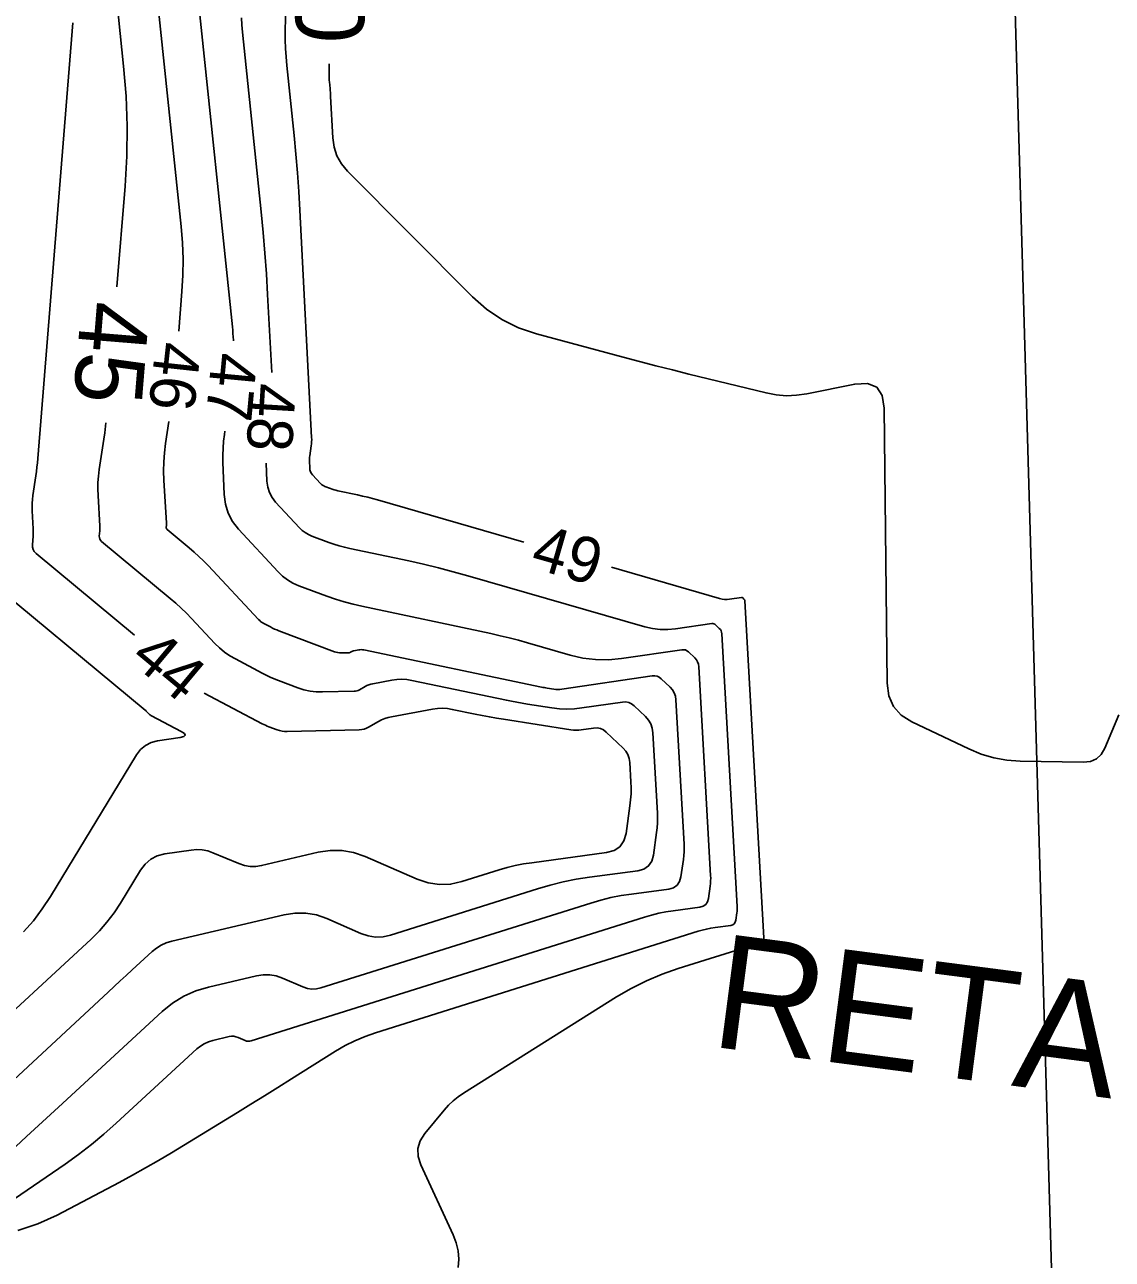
# Model space of a CAD drawing. Extents: x 2384780 to 2405861, y 547869 to 573706.
# Drawn here: x 2395706.2 to 2395754, y 552599.6 to 552653.9 of the extents above; entities that cross this region are included whole.
import ezdxf

# ---------------------------------------------------------------- set-up
doc = ezdxf.new("R2010")
doc.units = 0
for name, color, linetype in [('Breaklines', 7, 'Continuous'), ('Old_Level_60', 7, 'Continuous'), ('Old_Level_61', 7, 'Continuous'), ('Old_Level_63', 7, 'Continuous'), ('Prop Buffer Zone 1', 7, 'Continuous')]:
    doc.layers.add(name, color=color, linetype=linetype)

msp = doc.modelspace()

# ---------------------------------------------------------------- linework, layer by layer
at = {"layer": 'Old_Level_60'}
for points in [[(2395712.978, 552640.40575), (2395713.118, 552642.14375), (2395713.159, 552642.85975), (2395713.16725, 552643.57525), (2395713.1425, 552644.2905), (2395713.0845, 552645.00525), (2395711.89, 552656.49725)], [(2395715.38325, 552639.9835), (2395715.38225, 552640.004), (2395715.3735, 552640.1535), (2395715.36275, 552640.303), (2395715.35025, 552640.45225), (2395715.33575, 552640.60125), (2395713.83625, 552655.02675)], [(2395728.1505, 552631.13175), (2395721.719, 552632.9865), (2395721.50075, 552633.04725), (2395721.28125, 552633.10425), (2395721.061, 552633.15725), (2395720.83975, 552633.20625), (2395719.96475, 552633.39225), (2395719.885, 552633.41075), (2395719.80625, 552633.432), (2395719.72825, 552633.45625), (2395719.651, 552633.48325), (2395719.40025, 552633.57675), (2395719.34825, 552633.5995), (2395719.3, 552633.62775), (2395719.25575, 552633.6615), (2395719.21475, 552633.70075), (2395718.86175, 552634.08275), (2395718.80825, 552634.15125), (2395718.76925, 552634.22525), (2395718.74425, 552634.3055), (2395718.7335, 552634.3915), (2395718.72175, 552634.68225), (2395718.72075, 552634.74425), (2395718.72275, 552634.80625), (2395718.7275, 552634.86825), (2395718.73525, 552634.93), (2395718.79975, 552635.35925), (2395718.81125, 552635.45125), (2395718.81825, 552635.5435), (2395718.8205, 552635.636), (2395718.818, 552635.72875), (2395718.3035, 552645.7245), (2395718.25575, 552646.547), (2395718.1975, 552647.36875), (2395718.12825, 552648.1895), (2395718.0485, 552649.0095), (2395717.72875, 552652.086), (2395717.69525, 552652.46025), (2395717.673, 552652.83525), (2395717.6615, 552653.2105), (2395717.66125, 552653.5865), (2395717.67825, 552654.81525)], [(2395711.03675, 552627.04425), (2395706.70875, 552630.634), (2395706.63175, 552630.71325), (2395706.5795, 552630.80275), (2395706.55175, 552630.90275), (2395706.54875, 552631.013), (2395706.57875, 552631.3905), (2395706.58375, 552631.47125), (2395706.586, 552631.55225), (2395706.5855, 552631.63325), (2395706.58225, 552631.714), (2395706.5365, 552632.5035), (2395706.53125, 552632.6725), (2395706.5345, 552632.84125), (2395706.5465, 552633.00925), (2395706.5675, 552633.177), (2395706.69875, 552634.0495), (2395706.72525, 552634.2365), (2395706.7485, 552634.424), (2395706.7685, 552634.61175), (2395706.78525, 552634.8), (2395708.328, 552653.967)], [(2395717.063, 552638.5875), (2395716.8865, 552642.01375), (2395716.83375, 552642.92475), (2395716.769, 552643.835), (2395716.6925, 552644.74425), (2395716.604, 552645.6525), (2395715.7825, 552653.55625), (2395715.75475, 552653.868), (2395715.736, 552654.17975)], [(2395729.4575, 552624.66775), (2395729.16975, 552624.71275), (2395729.108, 552624.72275), (2395729.04675, 552624.7335), (2395728.98525, 552624.74525), (2395728.92425, 552624.7575), (2395721.1085, 552626.39075), (2395721.053, 552626.3995), (2395720.99725, 552626.40275), (2395720.9415, 552626.40075), (2395720.88575, 552626.39325), (2395720.67, 552626.353), (2395720.648, 552626.348), (2395720.62675, 552626.34125), (2395720.606, 552626.33275), (2395720.586, 552626.32225), (2395720.5215, 552626.2855), (2395720.5075, 552626.2785), (2395720.493, 552626.2735), (2395720.47775, 552626.27025), (2395720.46225, 552626.269), (2395720.11325, 552626.26075), (2395720.039, 552626.2625), (2395719.966, 552626.27125), (2395719.89425, 552626.28725), (2395719.8235, 552626.31), (2395717.3835, 552627.231), (2395717.288, 552627.26875), (2395717.19375, 552627.30925), (2395717.101, 552627.353), (2395717.00925, 552627.3995), (2395716.71225, 552627.556), (2395716.6505, 552627.592), (2395716.59225, 552627.63275), (2395716.53775, 552627.67825), (2395716.48675, 552627.72825), (2395714.2675, 552630.09975), (2395714.0705, 552630.30375), (2395713.8675, 552630.50125), (2395713.65825, 552630.69225), (2395713.44275, 552630.87675), (2395712.46825, 552631.685), (2395712.449, 552631.705), (2395712.43575, 552631.7275), (2395712.42875, 552631.7525), (2395712.428, 552631.78025), (2395712.4355, 552631.875), (2395712.43675, 552631.8955), (2395712.43725, 552631.91575), (2395712.43725, 552631.936), (2395712.4365, 552631.9565), (2395712.327, 552633.84975), (2395712.31425, 552634.255), (2395712.32225, 552634.65925), (2395712.35125, 552635.0625), (2395712.401, 552635.46475), (2395712.5465, 552636.43075)], [(2395717.3435, 552629.8255), (2395715.608, 552631.7025), (2395715.34575, 552632.03825), (2395715.1535, 552632.40275), (2395715.031, 552632.7965), (2395714.9785, 552633.21925), (2395714.9205, 552634.6475), (2395714.9155, 552634.953), (2395714.92475, 552635.258), (2395714.9485, 552635.562), (2395714.98675, 552635.86525), (2395715.00925, 552636.01425)], [(2395705.9075, 552600.87125), (2395706.783, 552601.15375), (2395707.63125, 552601.54175), (2395710.3575, 552602.9805), (2395710.93925, 552603.29325), (2395711.51575, 552603.615), (2395712.08725, 552603.94575), (2395712.65375, 552604.28575), (2395715.55375, 552606.057), (2395716.15025, 552606.42275), (2395716.7455, 552606.79025), (2395717.33975, 552607.1595), (2395717.93275, 552607.531), (2395719.86775, 552608.747), (2395720.289, 552608.99325), (2395720.72325, 552609.21125), (2395721.17075, 552609.401), (2395721.63125, 552609.562), (2395735.80225, 552614.022), (2395735.986, 552614.0755), (2395736.1715, 552614.121), (2395736.35875, 552614.1585), (2395736.54775, 552614.188), (2395737.2365, 552614.28025), (2395737.325, 552614.30425), (2395737.392, 552614.3495), (2395737.43775, 552614.41625), (2395737.4625, 552614.5045), (2395737.508, 552614.82725), (2395737.516, 552614.8965), (2395737.52075, 552614.966), (2395737.522, 552615.0355), (2395737.51975, 552615.10525), (2395736.84425, 552627.10175), (2395736.8345, 552627.169), (2395736.813, 552627.23075), (2395736.77975, 552627.287), (2395736.73475, 552627.338), (2395736.5685, 552627.49525), (2395736.53125, 552627.524), (2395736.491, 552627.54225), (2395736.44725, 552627.5505), (2395736.40025, 552627.5485), (2395734.81, 552627.3155), (2395734.4705, 552627.2835), (2395734.1335, 552627.28825), (2395733.799, 552627.329), (2395733.46675, 552627.40625), (2395725.68375, 552629.65075), (2395725.03825, 552629.83075), (2395724.3895, 552629.999), (2395723.738, 552630.15575), (2395723.0835, 552630.301), (2395720.49675, 552630.8505), (2395720.261, 552630.905), (2395720.02775, 552630.96825), (2395719.797, 552631.03975), (2395719.56875, 552631.12), (2395718.82725, 552631.396), (2395718.67375, 552631.46325), (2395718.53125, 552631.54675), (2395718.39975, 552631.64675), (2395718.27925, 552631.763), (2395717.23475, 552632.8925), (2395717.077, 552633.09475), (2395716.96125, 552633.314), (2395716.88775, 552633.551), (2395716.856, 552633.8055), (2395716.8235, 552634.60825)], [(2395706.1595, 552613.9935), (2395706.589, 552614.4835), (2395706.98325, 552615.00225), (2395707.34225, 552615.55), (2395711.12275, 552621.77625), (2395711.30025, 552622.01175), (2395711.51375, 552622.193), (2395711.76325, 552622.32), (2395712.049, 552622.39275), (2395713.041, 552622.542), (2395713.20325, 552622.5825), (2395713.26475, 552622.64), (2395713.22575, 552622.71475), (2395713.08575, 552622.8065), (2395711.77675, 552623.497), (2395711.74575, 552623.515), (2395711.7165, 552623.53525), (2395711.68925, 552623.558), (2395711.66375, 552623.583), (2395711.5835, 552623.66875), (2395711.566, 552623.687), (2395711.548, 552623.7045), (2395711.5295, 552623.7215), (2395711.51025, 552623.73775), (2395703.829, 552630.1085)], [(2395725.25825, 552599.23575), (2395725.28325, 552599.60875), (2395725.25575, 552599.97375), (2395725.17525, 552600.33075), (2395725.042, 552600.68), (2395723.62025, 552603.7555), (2395723.50275, 552604.12), (2395723.493, 552604.4705), (2395723.59125, 552604.80725), (2395723.79725, 552605.13), (2395724.64725, 552606.16175), (2395724.837, 552606.374), (2395725.04175, 552606.5695), (2395725.2615, 552606.7475), (2395725.4965, 552606.9085), (2395732.21775, 552611.1325), (2395732.864, 552611.5105), (2395733.53075, 552611.845), (2395734.21725, 552612.136), (2395734.924, 552612.3835), (2395738.1565, 552613.40075), (2395738.21325, 552613.41725), (2395738.27075, 552613.43125), (2395738.3285, 552613.44275), (2395738.387, 552613.452), (2395738.59975, 552613.4805), (2395738.627, 552613.488), (2395738.64775, 552613.502), (2395738.66175, 552613.5225), (2395738.6695, 552613.54975), (2395738.6835, 552613.6495), (2395738.686, 552613.671), (2395738.6875, 552613.69225), (2395738.68775, 552613.71375), (2395738.68725, 552613.73525), (2395737.85275, 552628.5525), (2395737.84975, 552628.5745), (2395737.8425, 552628.5945), (2395737.83175, 552628.613), (2395737.817, 552628.6295), (2395737.76275, 552628.681), (2395737.75075, 552628.69025), (2395737.7375, 552628.69625), (2395737.72325, 552628.699), (2395737.70775, 552628.69825), (2395737.1885, 552628.62225), (2395737.0775, 552628.61175), (2395736.9675, 552628.61325), (2395736.85825, 552628.62675), (2395736.74975, 552628.652), (2395731.99375, 552630.0235)], [(2395705.20775, 552601.87825), (2395707.981, 552603.7875), (2395708.5675, 552604.2065), (2395709.13775, 552604.6455), (2395709.69225, 552605.1045), (2395710.231, 552605.58325), (2395713.77525, 552608.84775), (2395713.93125, 552608.9745), (2395714.09925, 552609.07825), (2395714.2795, 552609.15925), (2395714.47175, 552609.21725), (2395715.1965, 552609.388), (2395715.29625, 552609.40375), (2395715.39425, 552609.403), (2395715.491, 552609.386), (2395715.586, 552609.353), (2395715.89475, 552609.21825), (2395715.961, 552609.19575), (2395716.02825, 552609.18575), (2395716.096, 552609.1885), (2395716.1645, 552609.20375), (2395733.44775, 552614.643), (2395733.7585, 552614.7335), (2395734.07225, 552614.8105), (2395734.389, 552614.874), (2395734.70875, 552614.92375), (2395735.8735, 552615.08), (2395736.02275, 552615.1205), (2395736.13625, 552615.19725), (2395736.21375, 552615.31), (2395736.25525, 552615.459), (2395736.3325, 552616.00525), (2395736.34625, 552616.12225), (2395736.354, 552616.23975), (2395736.356, 552616.35725), (2395736.35225, 552616.47525), (2395735.83575, 552625.65125), (2395735.81925, 552625.7635), (2395735.78325, 552625.867), (2395735.7275, 552625.96125), (2395735.65225, 552626.04625), (2395735.37425, 552626.30975), (2395735.312, 552626.3575), (2395735.24425, 552626.38825), (2395735.17125, 552626.402), (2395735.09275, 552626.39875), (2395732.43175, 552626.0085), (2395731.8635, 552625.9555), (2395731.2995, 552625.963), (2395730.7395, 552626.0315), (2395730.18375, 552626.16075), (2395728.31025, 552626.701), (2395727.908, 552626.81325), (2395727.50375, 552626.918), (2395727.09775, 552627.01575), (2395726.69, 552627.10625), (2395721.02875, 552628.30875), (2395720.637, 552628.3995), (2395720.2495, 552628.50425), (2395719.866, 552628.62325), (2395719.48675, 552628.75675), (2395718.25425, 552629.21525), (2395717.99925, 552629.327), (2395717.7625, 552629.466), (2395717.54375, 552629.632), (2395717.3435, 552629.8255)], [(2395704.66625, 552603.4925), (2395706.2935, 552604.99925), (2395706.6425, 552605.322), (2395706.9915, 552605.6445), (2395707.34075, 552605.967), (2395707.69025, 552606.289), (2395712.252, 552610.4905), (2395712.70725, 552610.86), (2395713.19775, 552611.16325), (2395713.72375, 552611.3995), (2395714.285, 552611.56925), (2395716.401, 552612.06775), (2395716.69175, 552612.113), (2395716.97825, 552612.111), (2395717.2605, 552612.06175), (2395717.53825, 552611.965), (2395718.43925, 552611.57175), (2395718.63325, 552611.506), (2395718.829, 552611.477), (2395719.027, 552611.485), (2395719.227, 552611.52975), (2395731.09325, 552615.26425), (2395731.531, 552615.39175), (2395731.973, 552615.50025), (2395732.41925, 552615.5895), (2395732.86975, 552615.65975), (2395734.51025, 552615.87975), (2395734.72075, 552615.93675), (2395734.8805, 552616.04475), (2395734.98975, 552616.20375), (2395735.04825, 552616.41375), (2395735.157, 552617.183), (2395735.17625, 552617.348), (2395735.18725, 552617.51325), (2395735.19025, 552617.679), (2395735.185, 552617.845), (2395734.827, 552624.2005), (2395734.804, 552624.35825), (2395734.7535, 552624.50325), (2395734.6755, 552624.63525), (2395734.57, 552624.75475), (2395734.18, 552625.124), (2395734.09275, 552625.191), (2395733.99775, 552625.23425), (2395733.89525, 552625.2535), (2395733.78525, 552625.24875), (2395729.81, 552624.666), (2395729.722, 552624.6565), (2395729.63375, 552624.6535), (2395729.5455, 552624.65725), (2395729.4575, 552624.66775)], [(2395730.21275, 552622.878), (2395727.25075, 552623.3405), (2395726.939, 552623.39125), (2395726.628, 552623.446), (2395726.318, 552623.5045), (2395726.0085, 552623.56725), (2395724.99875, 552623.77825), (2395724.78225, 552623.81275), (2395724.5655, 552623.82575), (2395724.3485, 552623.8175), (2395724.13125, 552623.788), (2395722.33275, 552623.454), (2395722.18275, 552623.41975), (2395722.037, 552623.37325), (2395721.89575, 552623.31475), (2395721.759, 552623.244), (2395721.3195, 552622.993), (2395721.2235, 552622.94575), (2395721.124, 552622.91125), (2395721.021, 552622.8895), (2395720.91425, 552622.8805), (2395717.7435, 552622.80575), (2395717.629, 552622.8085), (2395717.5165, 552622.82225), (2395717.4055, 552622.8465), (2395717.29675, 552622.882), (2395716.94375, 552623.015), (2395716.86875, 552623.04475), (2395716.79475, 552623.07675), (2395716.72175, 552623.111), (2395716.64975, 552623.1475), (2395714.093, 552624.496)], [(2395703.8615, 552608.80575), (2395709.125, 552613.679), (2395709.489, 552614.04025), (2395709.8255, 552614.424), (2395710.13425, 552614.83025), (2395710.41525, 552615.25925), (2395711.29125, 552616.702), (2395711.498, 552616.97625), (2395711.74675, 552617.1875), (2395712.0375, 552617.33525), (2395712.37025, 552617.42), (2395713.526, 552617.594), (2395713.7715, 552617.61425), (2395714.013, 552617.60125), (2395714.25, 552617.5545), (2395714.483, 552617.474), (2395715.62025, 552616.9955), (2395715.8655, 552616.91325), (2395716.1145, 552616.872), (2395716.36675, 552616.8715), (2395716.62225, 552616.91175), (2395719.103, 552617.496), (2395719.63075, 552617.57825), (2395720.1505, 552617.57475), (2395720.66275, 552617.485), (2395721.16725, 552617.3095), (2395723.45925, 552616.30925), (2395723.943, 552616.145), (2395724.4315, 552616.07275), (2395724.925, 552616.0925), (2395725.4235, 552616.20425), (2395727.05975, 552616.71925), (2395727.41225, 552616.822), (2395727.768, 552616.90925), (2395728.127, 552616.981), (2395728.48975, 552617.0375), (2395731.784, 552617.47925), (2395732.1165, 552617.56925), (2395732.369, 552617.74), (2395732.54175, 552617.99125), (2395732.63425, 552618.32325), (2395732.806, 552619.53875), (2395732.8365, 552619.7995), (2395732.85375, 552620.06075), (2395732.8585, 552620.3225), (2395732.85, 552620.585), (2395732.8015, 552621.4465), (2395732.77575, 552621.624), (2395732.71875, 552621.787), (2395732.631, 552621.93575), (2395732.51225, 552622.07), (2395731.768, 552622.775), (2395731.643, 552622.87125), (2395731.50675, 552622.933), (2395731.36, 552622.9605), (2395731.20225, 552622.95375), (2395730.66925, 552622.87575), (2395730.555, 552622.86325), (2395730.44075, 552622.8595), (2395730.32675, 552622.8645), (2395730.21275, 552622.878)]]:
    msp.add_lwpolyline(points, dxfattribs=at)
at = {"layer": 'Old_Level_61'}
for points in [[(2395710.26425, 552642.35825), (2395710.61975, 552646.77325), (2395710.69575, 552648.09525), (2395710.71075, 552649.41625), (2395710.665, 552650.73675), (2395710.55825, 552652.0565), (2395709.94375, 552657.96775)], [(2395754.2865, 552623.534), (2395753.67475, 552622.06725), (2395753.5175, 552621.79325), (2395753.30775, 552621.59925), (2395753.04575, 552621.48525), (2395752.7315, 552621.45175), (2395749.9605, 552621.504), (2395749.374, 552621.5455), (2395748.80175, 552621.64825), (2395748.244, 552621.81175), (2395747.7005, 552622.0365), (2395745.196, 552623.2275), (2395744.72575, 552623.52525), (2395744.388, 552623.9075), (2395744.18275, 552624.37475), (2395744.11025, 552624.9265), (2395743.98275, 552637.02525), (2395743.8965, 552637.58275), (2395743.651, 552637.944), (2395743.24675, 552638.1085), (2395742.68325, 552638.07625), (2395740.583, 552637.6505), (2395740.1335, 552637.58425), (2395739.685, 552637.56825), (2395739.2375, 552637.6025), (2395738.791, 552637.68675), (2395735.40175, 552638.518), (2395734.676, 552638.69825), (2395733.95125, 552638.88225), (2395733.2275, 552639.07025), (2395732.50475, 552639.26225), (2395728.7035, 552640.28325), (2395727.9165, 552640.5495), (2395727.1845, 552640.91075), (2395726.5075, 552641.3665), (2395725.8855, 552641.9175), (2395720.396, 552647.4415), (2395720.129, 552647.76125), (2395719.93175, 552648.11175), (2395719.80475, 552648.4935), (2395719.74775, 552648.906), (2395719.654, 552650.72775), (2395719.64875, 552650.81575), (2395719.6425, 552650.90375), (2395719.63525, 552650.99175), (2395719.6265, 552651.0795), (2395719.59675, 552651.3665), (2395719.59125, 552651.428), (2395719.58775, 552651.4895), (2395719.58575, 552651.55125), (2395719.58575, 552651.613), (2395719.5935, 552652.16475)], [(2395721.1725, 552624.78325), (2395720.9205, 552624.63925), (2395720.8655, 552624.61225), (2395720.8085, 552624.59225), (2395720.74925, 552624.58), (2395720.68825, 552624.57475), (2395719.298, 552624.542), (2395719.02025, 552624.5485), (2395718.747, 552624.5815), (2395718.4785, 552624.641), (2395718.21425, 552624.7265), (2395717.3585, 552625.0495), (2395717.1765, 552625.1215), (2395716.997, 552625.199), (2395716.81975, 552625.282), (2395716.64525, 552625.37075), (2395715.46625, 552625.9925), (2395715.22075, 552626.13525), (2395714.98975, 552626.29675), (2395714.773, 552626.477), (2395714.57075, 552626.676), (2395713.54325, 552627.77425), (2395713.3195, 552628.00575), (2395713.089, 552628.23), (2395712.85125, 552628.44675), (2395712.60675, 552628.65625), (2395709.5885, 552631.1595), (2395709.54025, 552631.209), (2395709.50775, 552631.265), (2395709.49025, 552631.3275), (2395709.48825, 552631.39675), (2395709.507, 552631.63275), (2395709.51025, 552631.68325), (2395709.51175, 552631.734), (2395709.51125, 552631.7845), (2395709.50925, 552631.83525), (2395709.43175, 552633.17675), (2395709.42275, 552633.46375), (2395709.42825, 552633.75025), (2395709.44875, 552634.036), (2395709.48425, 552634.321), (2395709.68475, 552635.65375), (2395709.72525, 552635.93975), (2395709.76075, 552636.22625), (2395709.777, 552636.378)], [(2395704.26375, 552606.149), (2395709.87675, 552611.346), (2395710.142, 552611.5915), (2395710.4075, 552611.83675), (2395710.673, 552612.08175), (2395710.93875, 552612.3265), (2395711.80675, 552613.12625), (2395712.0005, 552613.2835), (2395712.209, 552613.41225), (2395712.4325, 552613.51275), (2395712.67125, 552613.585), (2395717.60575, 552614.7475), (2395718.0875, 552614.8225), (2395718.56225, 552614.81925), (2395719.03, 552614.7375), (2395719.4905, 552614.57725), (2395720.9835, 552613.9255), (2395721.30525, 552613.8165), (2395721.63, 552613.7685), (2395721.958, 552613.7815), (2395722.2895, 552613.85575), (2395728.73875, 552615.8855), (2395729.3035, 552616.05), (2395729.87375, 552616.19), (2395730.4495, 552616.30525), (2395731.0305, 552616.39575), (2395733.14725, 552616.6795), (2395733.41875, 552616.753), (2395733.62475, 552616.8925), (2395733.76575, 552617.0975), (2395733.84125, 552617.3685), (2395733.9815, 552618.36075), (2395734.00625, 552618.57375), (2395734.0205, 552618.787), (2395734.02425, 552619.00075), (2395734.0175, 552619.215), (2395733.8185, 552622.74975), (2395733.78875, 552622.95275), (2395733.72375, 552623.1395), (2395733.6235, 552623.3095), (2395733.4875, 552623.46325), (2395732.98575, 552623.93825), (2395732.8735, 552624.02475), (2395732.75125, 552624.08025), (2395732.6195, 552624.105), (2395732.47775, 552624.099), (2395730.69825, 552623.83825), (2395730.36775, 552623.80225), (2395730.0375, 552623.79125), (2395729.70725, 552623.80525), (2395729.377, 552623.8445), (2395728.29875, 552624.01275), (2395728.06775, 552624.0505), (2395727.8375, 552624.091), (2395727.60775, 552624.13425), (2395727.37875, 552624.18075), (2395723.21625, 552625.0505), (2395722.99875, 552625.085), (2395722.78125, 552625.09825), (2395722.56325, 552625.09), (2395722.34525, 552625.06025), (2395721.5015, 552624.9035), (2395721.4155, 552624.884), (2395721.332, 552624.85725), (2395721.251, 552624.82375), (2395721.1725, 552624.78325)]]:
    msp.add_lwpolyline(points, dxfattribs=at)
at = {"layer": 'Old_Level_63'}
msp.add_circle((2395683.23554, 552555.58852), 187.93516, dxfattribs=at)
at = {"layer": 'Prop Buffer Zone 1'}
msp.add_lwpolyline([(2395752.197, 552828.0955), (2395748.875, 552684.434), (2395751.7979, 552582.93974)], dxfattribs=at)

# ---------------------------------------------------------------- texts
at = {"layer": 'Breaklines'}
msp.add_text('RETAIN', height=5, rotation=352.59105, dxfattribs=at).set_placement((2395736.2765, 552608.96625))
at = {"layer": 'Old_Level_60'}
for s, rotation, p in [('46', 263.803428, (2395711.97975, 552639.992)), ('47', 264.618383, (2395714.4455, 552639.5125)), ('48', 266.556164, (2395716.133, 552638.15375)), ('49', 343.913492, (2395728.37275, 552630.027)), ('44', 320.177256, (2395710.7715, 552625.917))]:
    msp.add_text(s, height=2, rotation=rotation, dxfattribs=at).set_placement(p)
at = {"layer": 'Old_Level_61'}
for s, rotation, p in [('50', 269.155247, (2395718.17, 552657.5485)), ('45', 265.340886, (2395708.71575, 552641.785))]:
    msp.add_text(s, height=3, rotation=rotation, dxfattribs=at).set_placement(p)

doc.saveas('drawing.dxf')
